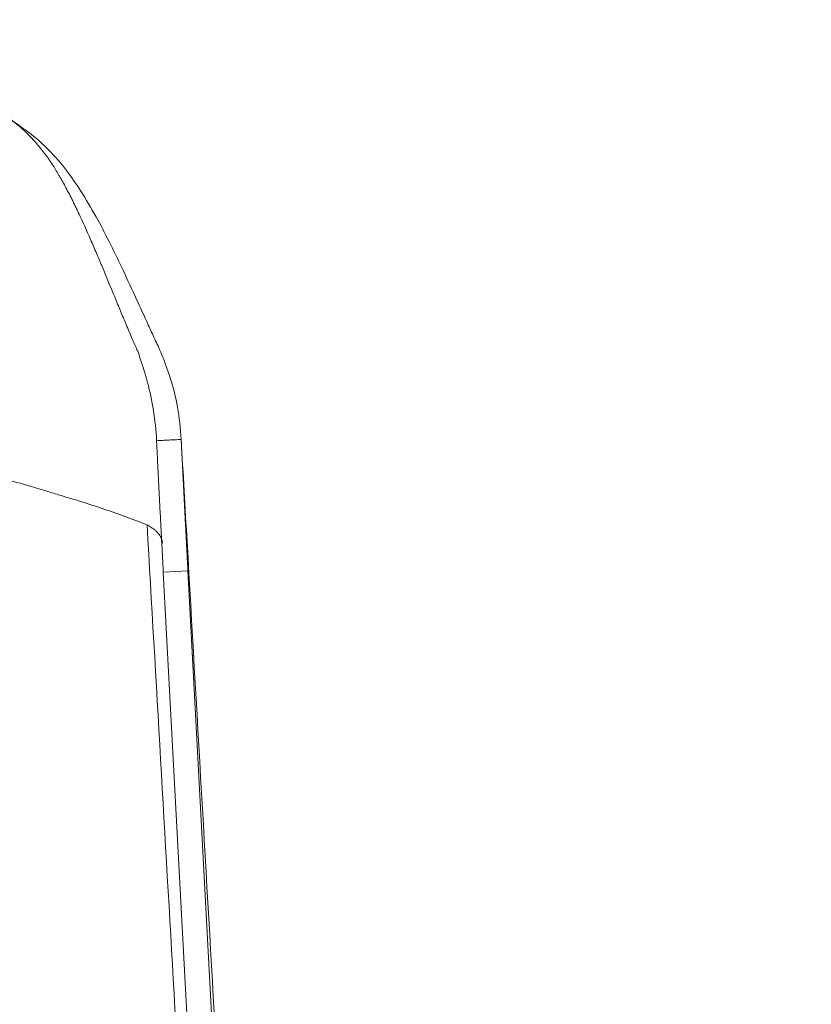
# Model space of a CAD drawing. Header units: millimetres. Extents: x 0 to 594, y 0 to 420.
# Tile 1052 of 1056: x 491 to 501, y 189 to 201. Entities that reach past the tile are written whole.
import ezdxf

# ---------------------------------------------------------------- set-up
doc = ezdxf.new("R2010")
doc.units = ezdxf.units.MM
doc.layers.add('1', color=7, linetype='Continuous', true_color=0xffffff)
doc.styles.add('Arial', font='txt')
doc.dimstyles.get("Standard").update_dxf_attribs({"dimtxt": 0.18, "dimasz": 0.18, "dimexe": 0.18, "dimexo": 0.0625, "dimgap": 0.09, "dimtad": 0, "dimtih": 1, "dimtoh": 1, "dimdec": 4, "dimzin": 0, "dimdsep": 46, "dimtxsty": 'Standard', "dimcen": 0.09, "dimadec": 0, "dimazin": 0, "dimtfac": 1, "dimtdec": 4, "dimtofl": 0, "dimtmove": 0, "dimatfit": 3, "dimfxl": 0, "dimtolj": 1, "dimtzin": 0, "dimarcsym": 0})

# ---------------------------------------------------------------- blocks, each defined once
blk = doc.blocks.new('_U3')
at = {"layer": '1', "color": 18, "lineweight": 18}
for p, q in [((427.525, 148.168), (427.525, 219.749)), ((512.525, 148.168), (512.525, 219.749)), ((427.525, 217.749), (463.942, 217.749)), ((512.525, 217.749), (476.108, 217.749))]:
    blk.add_line(p, q, dxfattribs=at)
at = {"layer": '1', "color": 18}
for points in [[(427.525, 217.749), (431.025, 218.687), (431.025, 216.811)], [(512.525, 217.749), (509.025, 216.811), (509.025, 218.687)]]:
    blk.add_solid(points, dxfattribs=at)
at = {"layer": '1', "color": 18, "linetype": 'Continuous', "lineweight": 13, "char_height": 3.5, "attachment_point": 7, "line_spacing_factor": 1.047437, "style": 'Arial'}
for s, insert in [('\\fArial|b0|i0;\\W1.0000;1.70', (465.627, 215.113)), ('\\fArial|b0|i0;\\W1.0000;DEFLATED TUBES WIDTH', (440.321, 208.053))]:
    blk.add_mtext(s, dxfattribs=dict(at, insert=insert))

msp = doc.modelspace()

# ---------------------------------------------------------------- linework, layer by layer
at = {"layer": '1', "color": 155, "linetype": 'Continuous', "lineweight": 13}
msp.add_line((492.693, 194.271), (492.992, 194.287), dxfattribs=at)
at = {"layer": '1', "color": 155, "linetype": 'Continuous', "lineweight": 18}
for p, q in [((493.305, 182.757), (492.693, 194.271)), ((492.992, 194.287), (493.614, 182.609))]:
    msp.add_line(p, q, dxfattribs=at)
for points, knots in [([(489.651, 200.113), (489.716, 200.112), (489.778, 200.109), (489.868, 200.102), (489.897, 200.099), (489.94, 200.095), (489.954, 200.093), (489.975, 200.091), (489.982, 200.09), (489.996, 200.088), (490.002, 200.087), (490.07, 200.077), (490.128, 200.067), (490.241, 200.041), (490.295, 200.027), (490.455, 199.977), (490.557, 199.934), (490.702, 199.856), (490.749, 199.828), (490.817, 199.782), (490.839, 199.766), (490.872, 199.741), (490.882, 199.733), (490.898, 199.72), (490.904, 199.716), (490.914, 199.708), (490.92, 199.703), (491, 199.637), (491.074, 199.565), (491.179, 199.446), (491.213, 199.403), (491.264, 199.337), (491.281, 199.314), (491.305, 199.28), (491.314, 199.268), (491.326, 199.25), (491.33, 199.244), (491.336, 199.235), (491.338, 199.232), (491.342, 199.226), (491.345, 199.223), (491.352, 199.211), (491.359, 199.202), (491.368, 199.187), (491.371, 199.181), (491.376, 199.169), (491.38, 199.164), (491.396, 199.139), (491.408, 199.117), (491.447, 199.051), (491.474, 199.004), (491.527, 198.905), (491.555, 198.852), (491.596, 198.77), (491.61, 198.742), (491.631, 198.699), (491.638, 198.684), (491.649, 198.662), (491.653, 198.655), (491.658, 198.644), (491.66, 198.64), (491.663, 198.632), (491.665, 198.628), (491.715, 198.524), (491.762, 198.419), (491.833, 198.255), (491.857, 198.2), (491.893, 198.115), (491.905, 198.087), (491.923, 198.044), (491.929, 198.029), (491.941, 198.001), (491.947, 197.987), (492.005, 197.847), (492.054, 197.727), (492.126, 197.553), (492.15, 197.497), (492.184, 197.413), (492.196, 197.385), (492.213, 197.344), (492.219, 197.331), (492.227, 197.311), (492.23, 197.304), (492.236, 197.29), (492.238, 197.285), (492.267, 197.216), (492.292, 197.156), (492.331, 197.067), (492.344, 197.037), (492.364, 196.992), (492.37, 196.977), (492.38, 196.955), (492.384, 196.948), (492.388, 196.937), (492.39, 196.933), (492.393, 196.926), (492.394, 196.923), (492.401, 196.902), (492.404, 196.887), (492.414, 196.856), (492.42, 196.841), (492.429, 196.812), (492.434, 196.798), (492.44, 196.778), (492.443, 196.772), (492.446, 196.762), (492.447, 196.759), (492.448, 196.753), (492.449, 196.751), (492.46, 196.718), (492.469, 196.688), (492.481, 196.644), (492.485, 196.63), (492.493, 196.6), (492.498, 196.585), (492.558, 196.355), (492.598, 196.118), (492.611, 195.866)], [0, 0, 0, 0, 0.03125, 0.03125, 0.046875, 0.046875, 0.054688, 0.054688, 0.058594, 0.058594, 0.0625, 0.0625, 0.09375, 0.09375, 0.125, 0.125, 0.1875, 0.1875, 0.21875, 0.21875, 0.234375, 0.234375, 0.242188, 0.242188, 0.246094, 0.246094, 0.25, 0.25, 0.3125, 0.3125, 0.34375, 0.34375, 0.359375, 0.359375, 0.367188, 0.367188, 0.371094, 0.371094, 0.373047, 0.373047, 0.375, 0.375, 0.382812, 0.382812, 0.386719, 0.386719, 0.390625, 0.390625, 0.40625, 0.40625, 0.4375, 0.4375, 0.46875, 0.46875, 0.484375, 0.484375, 0.492188, 0.492188, 0.496094, 0.496094, 0.498047, 0.498047, 0.5, 0.5, 0.5625, 0.5625, 0.59375, 0.59375, 0.609375, 0.609375, 0.617188, 0.617188, 0.625, 0.625, 0.6875, 0.6875, 0.71875, 0.71875, 0.734375, 0.734375, 0.742188, 0.742188, 0.746094, 0.746094, 0.75, 0.75, 0.78125, 0.78125, 0.796875, 0.796875, 0.804688, 0.804688, 0.808594, 0.808594, 0.810547, 0.810547, 0.8125, 0.8125, 0.820312, 0.820312, 0.828125, 0.828125, 0.835938, 0.835938, 0.839844, 0.839844, 0.841797, 0.841797, 0.84375, 0.84375, 0.859375, 0.859375, 0.867188, 0.867188, 0.875, 0.875, 1, 1, 1, 1]), ([(490.996, 199.654), (491.016, 199.641), (491.219, 199.495), (491.456, 199.245), (491.703, 198.883), (491.93, 198.499), (492.141, 198.073), (492.341, 197.641), (492.468, 197.363), (492.568, 197.143), (492.634, 197.011), (492.674, 196.912), (492.697, 196.855), (492.733, 196.76), (492.798, 196.571), (492.877, 196.267), (492.899, 196.012), (492.91, 195.881)], [0, 0, 0, 0, 0.016813, 0.179065, 0.254863, 0.343905, 0.509503, 0.596583, 0.675484, 0.71754, 0.758644, 0.773627, 0.787148, 0.799016, 0.839641, 0.917173, 1, 1, 1, 1])]:
    msp.add_open_spline(points, degree=3, knots=knots, dxfattribs=at)
for points, degree in [([(490.996, 199.654), (490.909, 199.715), (490.825, 199.776)], 2), ([(492.611, 195.866), (492.91, 195.881)], 1), ([(492.611, 195.866), (492.626, 195.552), (492.642, 195.234), (492.659, 194.912), (492.676, 194.59), (492.693, 194.271)], 5), ([(492.91, 195.881), (492.934, 195.466), (492.958, 195.051), (492.982, 194.636)], 3), ([(492.91, 195.881), (492.926, 195.568), (492.942, 195.25), (492.958, 194.928), (492.975, 194.606), (492.992, 194.287)], 5), ([(492.982, 194.636), (493.216, 190.572), (493.45, 186.508), (493.684, 182.443)], 3)]:
    msp.add_open_spline(points, degree=degree, dxfattribs=at)
at = {"layer": '1', "color": 155, "linetype": 'Continuous', "lineweight": 13}
for points, knots in [([(491.416, 195.209), (491.367, 195.225), (491.267, 195.256), (491.114, 195.303), (490.897, 195.366), (490.649, 195.433), (490.407, 195.494), (490.282, 195.524), (490.238, 195.534)], [0, 0, 0, 0, 0.13105, 0.264447, 0.40019, 0.69256, 0.892494, 1, 1, 1, 1]), ([(492.496, 194.844), (492.485, 194.848), (492.474, 194.852), (492.453, 194.86), (492.421, 194.873), (492.347, 194.901), (492.195, 194.958), (492.062, 195.005), (491.792, 195.096), (491.607, 195.154), (491.416, 195.209)], [0, 0, 0, 0, 0.03125, 0.03125, 0.0625, 0.125, 0.25, 0.5, 0.5, 1, 1, 1, 1]), ([(492.682, 194.62), (492.682, 194.629), (492.68, 194.647), (492.672, 194.674), (492.66, 194.7), (492.643, 194.726), (492.621, 194.751), (492.596, 194.776), (492.566, 194.8), (492.533, 194.822), (492.508, 194.836), (492.496, 194.844)], [0, 0, 0, 0, 0.110812, 0.221686, 0.332627, 0.443641, 0.554734, 0.665911, 0.777178, 0.888539, 1, 1, 1, 1])]:
    msp.add_open_spline(points, degree=3, knots=knots, dxfattribs=at)
msp.add_open_spline([(493.151, 183.457), (492.933, 187.253), (492.714, 191.048), (492.496, 194.844)], degree=3, dxfattribs=at)

# ---------------------------------------------------------------- dimensions: what is measured, and where the dimension line sits
at = {"layer": '1', "color": 18, "linetype": 'Continuous', "lineweight": 13}
dim = msp.add_linear_dim(base=(512.525, 217.749), p1=(427.525, 148.168), p2=(512.525, 148.168), text=' <> \\P\\fArial|b0|i0;\\C18;{\\H1.00x;\\fArial|b0|i0;DEFLATED TUBES WIDTH\\fArial|b0|i0;}\\C18;', dimstyle='Standard', override={"dimtxt": 3.5, "dimasz": 3.5, "dimexe": 2, "dimexo": 0, "dimgap": 1.5, "dimtih": 1, "dimtoh": 1, "dimdec": 2, "dimlfac": 0.02, "dimdsep": 46, "dimlunit": 2, "dimtxsty": 'Arial', "dimsah": 1, "dimse1": 0, "dimse2": 0, "dimsd1": 0, "dimsd2": 0, "dimclrd": 18, "dimclre": 18, "dimclrt": 18, "dimtol": 0, "dimtm": -0.1, "dimtfac": 1, "dimtdec": 2, "dimtofl": 1, "dimtmove": 0, "dimlwd": 18, "dimlwe": 18}, dxfattribs=at)
dim.commit()
dim.dimension.update_dxf_attribs({"geometry": '_U3', "text_midpoint": (470.025, 217.749), "dimtype": 160})

doc.saveas('drawing.dxf')
